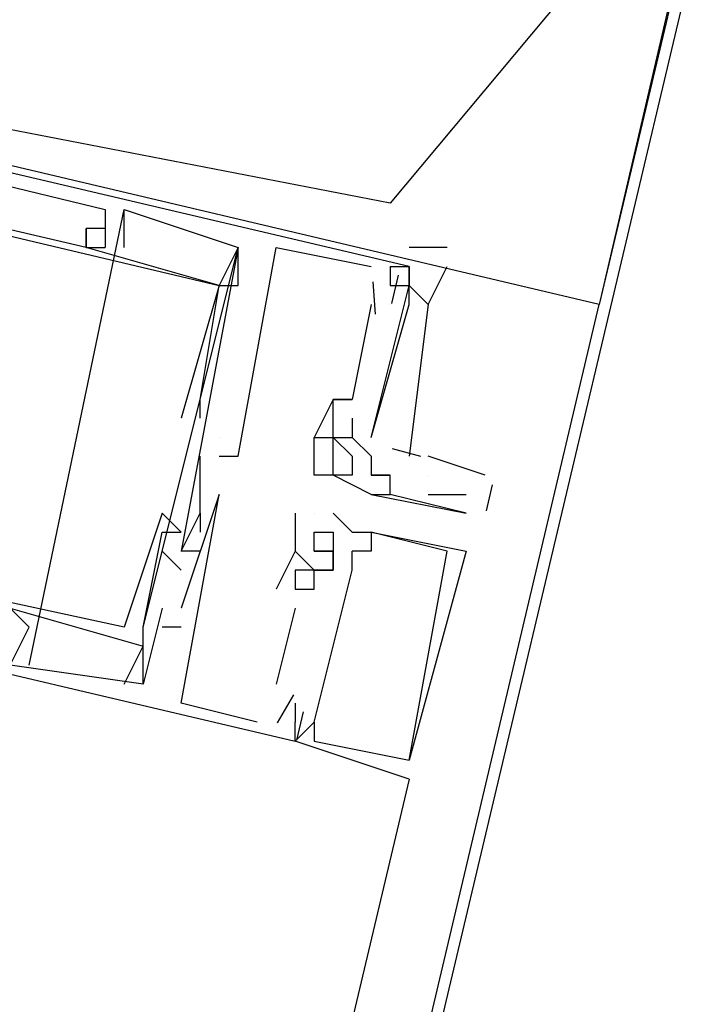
# Model space of a CAD drawing. Header units: feet. Extents: x -79 to 198, y -22 to 181.
# Tile 281 of 287: x 134.86 to 135.329, y 105.606 to 106.298. Entities that reach past the tile are written whole.
import ezdxf

# ---------------------------------------------------------------- set-up
doc = ezdxf.new("R2010")
doc.units = ezdxf.units.FT
for name, color, linetype in [('A-AREA-UNIDAD', 30, 'CONTINUOUS'), ('A-LINEA', 7, 'CONTINUOUS'), ('A-MURO-CONCRETO', 8, 'CONTINUOUS')]:
    doc.layers.add(name, color=color, linetype=linetype)

msp = doc.modelspace()

# ---------------------------------------------------------------- linework, layer by layer
at = {"layer": 'A-AREA-UNIDAD'}
msp.add_lwpolyline([(137.68, 120.0889), (140.32, 112.6044), (141.248, 109.1378), (141.408, 107.3778), (140.352, 107.3244), (135.76, 108.4089), (135.328, 106.4178), (135.12, 106.1689), (134.112, 106.3644), (133.888, 106.8089), (133.632, 106.4889), (130.592, 107.2178), (130.432, 107.4489), (130.912, 109.4044), (129.84, 109.4578), (114.64, 113.0489)], dxfattribs=at)
at = {"layer": 'A-LINEA'}
for p, q in [((134.8667, 105.8444), (134.9333, 106.1644)), ((134.8667, 105.8444), (134.9333, 106.1644)), ((134.8667, 105.8444), (134.9333, 106.1644)), ((134.92, 106.1644), (134.92, 106.1644)), ((134.92, 106.1644), (134.92, 106.1644)), ((134.92, 106.1644), (134.92, 106.1644)), ((134.9333, 106.1644), (134.9333, 106.1644)), ((134.9333, 106.1644), (134.9333, 106.1644)), ((134.9333, 106.1644), (134.9333, 106.1644)), ((134.9067, 106.1511), (134.9067, 106.1511)), ((134.9067, 106.1511), (134.9067, 106.1511)), ((134.9067, 106.1511), (134.9067, 106.1511)), ((134.9067, 106.1511), (134.9067, 106.1511)), ((134.9067, 106.1511), (134.9067, 106.1511)), ((134.9067, 106.1511), (134.9067, 106.1511)), ((134.9067, 106.1511), (134.9067, 106.1511)), ((134.9067, 106.1511), (134.9067, 106.1511)), ((134.9067, 106.1511), (134.9067, 106.1511)), ((134.92, 106.1511), (134.92, 106.1511)), ((134.92, 106.1511), (134.92, 106.1511)), ((134.92, 106.1511), (134.92, 106.1511)), ((134.92, 106.1511), (134.92, 106.1511)), ((134.92, 106.1511), (134.92, 106.1511)), ((134.92, 106.1511), (134.92, 106.1511)), ((134.92, 106.1511), (134.92, 106.1511)), ((134.92, 106.1511), (134.92, 106.1511)), ((134.92, 106.1511), (134.92, 106.1511)), ((134.92, 106.1511), (134.92, 106.1511)), ((134.92, 106.1511), (134.92, 106.1511)), ((134.92, 106.1511), (134.92, 106.1511)), ((134.9067, 106.1378), (134.9067, 106.1378)), ((134.9067, 106.1378), (134.9067, 106.1378)), ((134.9067, 106.1378), (134.9067, 106.1378)), ((134.9067, 106.1378), (134.9067, 106.1378)), ((134.9067, 106.1378), (134.9067, 106.1378)), ((134.9067, 106.1378), (134.9067, 106.1378)), ((134.9067, 106.1378), (134.9067, 106.1378)), ((134.9067, 106.1378), (134.9067, 106.1378)), ((134.9067, 106.1378), (134.9067, 106.1378)), ((134.92, 106.1378), (134.92, 106.1378)), ((134.92, 106.1378), (134.92, 106.1378)), ((134.92, 106.1378), (134.92, 106.1378)), ((134.92, 106.1378), (134.92, 106.1378)), ((134.92, 106.1378), (134.92, 106.1378)), ((134.92, 106.1378), (134.92, 106.1378)), ((134.9333, 106.1378), (134.9333, 106.1378)), ((134.9333, 106.1378), (134.9333, 106.1378)), ((134.9333, 106.1378), (134.9333, 106.1378)), ((134.9467, 105.8711), (135.0133, 106.1378)), ((134.9467, 105.8711), (135.0133, 106.1378)), ((134.9467, 105.8711), (135.0133, 106.1378)), ((135.0133, 106.1378), (135.0133, 106.1378)), ((135.0133, 106.1378), (135.0133, 106.1378)), ((135.0133, 106.1378), (135.0133, 106.1378)), ((135.0133, 106.1378), (135.0133, 106.1378)), ((135.0133, 106.1378), (135.0133, 106.1378)), ((135.0133, 106.1378), (135.0133, 106.1378)), ((135.04, 106.1378), (135.04, 106.1378)), ((135.04, 106.1378), (135.04, 106.1378)), ((135.04, 106.1378), (135.04, 106.1378)), ((135.16, 106.1378), (135.1333, 106.1378)), ((135.1067, 106.1244), (135.1067, 106.1244)), ((135.1067, 106.1244), (135.1067, 106.1244)), ((135.1067, 106.1244), (135.1067, 106.1244)), ((135.12, 106.1244), (135.12, 106.1244)), ((135.12, 106.1244), (135.12, 106.1244)), ((135.12, 106.1244), (135.12, 106.1244)), ((135.1333, 106.1244), (135.1333, 106.1244)), ((135.1333, 106.1244), (135.1333, 106.1244)), ((135.1333, 106.1244), (135.1333, 106.1244)), ((135.1333, 106.1244), (135.1333, 106.1244)), ((135.1333, 106.1244), (135.1333, 106.1244)), ((135.1333, 106.1244), (135.1333, 106.1244)), ((135.1333, 106.1244), (135.1333, 106.1244)), ((135.1079, 106.1136), (135.1095, 106.0909)), ((135.1079, 106.1136), (135.1095, 106.0909)), ((135.1079, 106.1136), (135.1095, 106.0909)), ((135.1257, 106.1184), (135.1209, 106.0984)), ((135.1257, 106.1184), (135.1209, 106.0984)), ((135.1257, 106.1184), (135.1209, 106.0984)), ((135, 106.1111), (135, 106.1111)), ((135, 106.1111), (135, 106.1111)), ((135, 106.1111), (135, 106.1111)), ((135, 106.1111), (135, 106.1111)), ((135, 106.1111), (135, 106.1111)), ((135, 106.1111), (135, 106.1111)), ((135, 106.1111), (135, 106.1111)), ((135, 106.1111), (135, 106.1111)), ((135, 106.1111), (135, 106.1111)), ((135.0133, 106.1111), (135.0133, 106.1111)), ((135.0133, 106.1111), (135.0133, 106.1111)), ((135.0133, 106.1111), (135.0133, 106.1111)), ((135.1067, 106.1111), (135.1067, 106.1111)), ((135.1067, 106.1111), (135.1067, 106.1111)), ((135.1067, 106.1111), (135.1067, 106.1111)), ((135.12, 106.1111), (135.12, 106.1111)), ((135.12, 106.1111), (135.12, 106.1111)), ((135.12, 106.1111), (135.12, 106.1111)), ((135.12, 106.1111), (135.12, 106.1111)), ((135.12, 106.1111), (135.12, 106.1111)), ((135.12, 106.1111), (135.12, 106.1111)), ((135.1333, 106.1111), (135.1333, 106.1111)), ((135.1333, 106.1111), (135.1333, 106.1111)), ((135.1333, 106.1111), (135.1333, 106.1111)), ((135.1333, 106.1111), (135.1333, 106.1111)), ((135.1333, 106.1111), (135.1333, 106.1111)), ((135.1333, 106.1111), (135.1333, 106.1111)), ((135.1067, 106.0978), (135.0933, 106.0311)), ((135.1067, 106.0978), (135.0933, 106.0311)), ((135.1067, 106.0978), (135.0933, 106.0311)), ((135.1067, 106.0978), (135.1067, 106.0978)), ((135.1067, 106.0978), (135.1067, 106.0978)), ((135.1067, 106.0978), (135.1067, 106.0978)), ((135.12, 106.0978), (135.12, 106.0978)), ((135.12, 106.0978), (135.12, 106.0978)), ((135.12, 106.0978), (135.12, 106.0978)), ((135.12, 106.0978), (135.12, 106.0978)), ((135.12, 106.0978), (135.12, 106.0978)), ((135.12, 106.0978), (135.12, 106.0978)), ((135.1333, 106.0978), (135.1333, 106.0978)), ((135.1333, 106.0978), (135.1333, 106.0978)), ((135.1333, 106.0978), (135.1333, 106.0978)), ((135.1333, 106.0978), (135.1333, 106.0978)), ((135.1333, 106.0978), (135.1333, 106.0978)), ((135.1333, 106.0978), (135.1333, 106.0978)), ((134.9867, 106.0311), (134.9867, 106.0311)), ((134.9867, 106.0311), (134.9867, 106.0311)), ((134.9867, 106.0311), (134.9867, 106.0311)), ((135.08, 106.0311), (135.08, 106.0311)), ((135.08, 106.0311), (135.08, 106.0311)), ((135.08, 106.0311), (135.08, 106.0311)), ((135.08, 106.0311), (135.08, 106.0311)), ((135.08, 106.0311), (135.08, 106.0311)), ((135.08, 106.0311), (135.08, 106.0311)), ((135.0933, 106.0311), (135.0933, 106.0311)), ((135.0933, 106.0311), (135.0933, 106.0311)), ((135.0933, 106.0311), (135.0933, 106.0311)), ((135.0933, 106.0311), (135.0933, 106.0311)), ((135.0933, 106.0311), (135.0933, 106.0311)), ((135.0933, 106.0311), (135.0933, 106.0311)), ((134.9733, 106.0178), (134.9733, 106.0178)), ((134.9733, 106.0178), (134.9733, 106.0178)), ((134.9733, 106.0178), (134.9733, 106.0178)), ((134.9867, 106.0178), (134.9867, 106.0178)), ((134.9867, 106.0178), (134.9867, 106.0178)), ((134.9867, 106.0178), (134.9867, 106.0178)), ((135.08, 106.0178), (135.08, 106.0178)), ((135.08, 106.0178), (135.08, 106.0178)), ((135.08, 106.0178), (135.08, 106.0178)), ((135.0933, 106.0178), (135.0933, 106.0178)), ((135.0933, 106.0178), (135.0933, 106.0178)), ((135.0933, 106.0178), (135.0933, 106.0178)), ((135, 106.0044), (135, 106.0044)), ((135, 106.0044), (135, 106.0044)), ((135, 106.0044), (135, 106.0044)), ((135, 106.0044), (135, 106.0044)), ((135, 106.0044), (135, 106.0044)), ((135, 106.0044), (135, 106.0044)), ((135.0667, 106.0044), (135.0667, 106.0044)), ((135.0667, 106.0044), (135.0667, 106.0044)), ((135.0667, 106.0044), (135.0667, 106.0044)), ((135.0667, 106.0044), (135.0667, 106.0044)), ((135.08, 106.0044), (135.08, 106.0044)), ((135.08, 106.0044), (135.08, 106.0044)), ((135.08, 106.0044), (135.08, 106.0044)), ((135.08, 106.0044), (135.08, 106.0044)), ((135.08, 106.0044), (135.08, 106.0044)), ((135.08, 106.0044), (135.08, 106.0044)), ((135.0933, 106.0044), (135.0933, 106.0044)), ((135.0933, 106.0044), (135.0933, 106.0044)), ((135.0933, 106.0044), (135.0933, 106.0044)), ((135.0933, 106.0044), (135.0933, 106.0044)), ((135.1067, 106.0044), (135.1067, 106.0044)), ((135.1067, 106.0044), (135.1067, 106.0044)), ((135.1067, 106.0044), (135.1067, 106.0044)), ((135.1215, 105.9967), (135.1414, 105.9911)), ((135.1215, 105.9967), (135.1414, 105.9911)), ((135.1215, 105.9967), (135.1414, 105.9911)), ((134.9867, 105.9511), (134.9867, 105.9911)), ((134.9867, 105.9911), (134.9867, 105.9911)), ((134.9867, 105.9511), (134.9867, 105.9911)), ((134.9867, 105.9911), (134.9867, 105.9911)), ((134.9867, 105.9511), (134.9867, 105.9911)), ((134.9867, 105.9911), (134.9867, 105.9911)), ((135, 105.9911), (135, 105.9911)), ((135, 105.9911), (135, 105.9911)), ((135, 105.9911), (135, 105.9911)), ((135.0133, 105.9911), (135.0133, 105.9911)), ((135.0133, 105.9911), (135.0133, 105.9911)), ((135.0133, 105.9911), (135.0133, 105.9911)), ((135.0933, 105.9911), (135.0933, 105.9911)), ((135.1067, 105.9911), (135.1067, 105.9911)), ((135.1067, 105.9911), (135.1067, 105.9911)), ((135.1067, 105.9911), (135.1067, 105.9911)), ((135.1067, 105.9911), (135.1067, 105.9911)), ((135.1867, 105.9778), (135.1467, 105.9911)), ((135.0667, 105.9778), (135.0667, 105.9778)), ((135.08, 105.9778), (135.08, 105.9778)), ((135.08, 105.9778), (135.08, 105.9778)), ((135.0933, 105.9778), (135.0933, 105.9778)), ((135.1067, 105.9778), (135.1067, 105.9778)), ((135.1067, 105.9778), (135.1067, 105.9778)), ((135.1067, 105.9778), (135.1067, 105.9778)), ((135.12, 105.9778), (135.12, 105.9778)), ((135.12, 105.9778), (135.12, 105.9778)), ((135.12, 105.9778), (135.12, 105.9778)), ((135.1467, 105.9778), (135.1467, 105.9778)), ((135.1917, 105.971), (135.1873, 105.9527)), ((135, 105.9644), (135, 105.9644)), ((135, 105.9644), (135, 105.9644)), ((135, 105.9644), (135, 105.9644)), ((135.1067, 105.9644), (135.1067, 105.9644)), ((135.1067, 105.9644), (135.1067, 105.9644)), ((135.12, 105.9644), (135.12, 105.9644)), ((135.12, 105.9644), (135.12, 105.9644)), ((135.12, 105.9644), (135.12, 105.9644)), ((135.1467, 105.9644), (135.1733, 105.9644)), ((134.96, 105.9511), (134.96, 105.9511)), ((134.96, 105.9511), (134.96, 105.9511)), ((134.96, 105.9511), (134.96, 105.9511)), ((134.9867, 105.9511), (134.9867, 105.9511)), ((134.9867, 105.9511), (134.9867, 105.9511)), ((134.9867, 105.9511), (134.9867, 105.9511)), ((134.9867, 105.9511), (134.9867, 105.9511)), ((134.9867, 105.9511), (134.9867, 105.9511)), ((134.9867, 105.9511), (134.9867, 105.9511)), ((135.0533, 105.9511), (135.0533, 105.9511)), ((135.0533, 105.9511), (135.0533, 105.9511)), ((135.0533, 105.9511), (135.0533, 105.9511)), ((135.0667, 105.9511), (135.0667, 105.9511)), ((135.0667, 105.9511), (135.0667, 105.9511)), ((135.0667, 105.9511), (135.0667, 105.9511)), ((135.0667, 105.9511), (135.0667, 105.9511)), ((135.0667, 105.9511), (135.0667, 105.9511)), ((135.0667, 105.9511), (135.0667, 105.9511)), ((135.08, 105.9511), (135.08, 105.9511)), ((135.08, 105.9511), (135.08, 105.9511)), ((135.08, 105.9511), (135.08, 105.9511)), ((135.1733, 105.9511), (135.1733, 105.9511)), ((134.96, 105.9378), (134.96, 105.9378)), ((134.96, 105.9378), (134.96, 105.9378)), ((134.96, 105.9378), (134.96, 105.9378)), ((134.9733, 105.9378), (134.9733, 105.9378)), ((134.9733, 105.9378), (134.9733, 105.9378)), ((134.9733, 105.9378), (134.9733, 105.9378)), ((134.9867, 105.9378), (134.9867, 105.9378)), ((134.9867, 105.9378), (134.9867, 105.9378)), ((134.9867, 105.9378), (134.9867, 105.9378)), ((135.0667, 105.9378), (135.0667, 105.9378)), ((135.0667, 105.9378), (135.0667, 105.9378)), ((135.0667, 105.9378), (135.0667, 105.9378)), ((135.08, 105.9378), (135.08, 105.9378)), ((135.08, 105.9378), (135.08, 105.9378)), ((135.08, 105.9378), (135.08, 105.9378)), ((135.0933, 105.9378), (135.0933, 105.9378)), ((135.0933, 105.9378), (135.0933, 105.9378)), ((135.0933, 105.9378), (135.0933, 105.9378)), ((135.1067, 105.9378), (135.1067, 105.9378)), ((135.1067, 105.9378), (135.1067, 105.9378)), ((135.1067, 105.9378), (135.1067, 105.9378)), ((135.1067, 105.9378), (135.1067, 105.9378)), ((135.1067, 105.9378), (135.1067, 105.9378)), ((135.1067, 105.9378), (135.1067, 105.9378)), ((134.96, 105.9244), (134.9733, 105.9111)), ((134.96, 105.9244), (134.96, 105.9244)), ((134.96, 105.9244), (134.9733, 105.9111)), ((134.96, 105.9244), (134.96, 105.9244)), ((134.96, 105.9244), (134.9733, 105.9111)), ((134.96, 105.9244), (134.96, 105.9244)), ((134.9733, 105.9244), (134.9733, 105.9244)), ((134.9733, 105.9244), (134.9733, 105.9244)), ((134.9733, 105.9244), (134.9733, 105.9244)), ((134.9733, 105.9244), (134.9733, 105.9244)), ((134.9733, 105.9244), (134.9733, 105.9244)), ((134.9733, 105.9244), (134.9733, 105.9244)), ((134.9733, 105.9244), (134.9733, 105.9244)), ((134.9733, 105.9244), (134.9733, 105.9244)), ((134.9733, 105.9244), (134.9733, 105.9244)), ((134.9867, 105.9244), (134.9867, 105.9244)), ((134.9867, 105.9244), (134.9867, 105.9244)), ((134.9867, 105.9244), (134.9867, 105.9244)), ((135.0533, 105.9244), (135.0533, 105.9244)), ((135.0533, 105.9244), (135.0533, 105.9244)), ((135.0533, 105.9244), (135.0533, 105.9244)), ((135.0533, 105.9244), (135.0533, 105.9244)), ((135.0533, 105.9244), (135.0533, 105.9244)), ((135.0533, 105.9244), (135.0533, 105.9244)), ((135.0667, 105.9244), (135.0667, 105.9244)), ((135.0667, 105.9244), (135.0667, 105.9244)), ((135.0667, 105.9244), (135.0667, 105.9244)), ((135.0667, 105.9244), (135.0667, 105.9244)), ((135.0667, 105.9244), (135.0667, 105.9244)), ((135.0667, 105.9244), (135.0667, 105.9244)), ((135.08, 105.9244), (135.08, 105.9244)), ((135.08, 105.9244), (135.08, 105.9244)), ((135.08, 105.9244), (135.08, 105.9244)), ((135.08, 105.9244), (135.08, 105.9244)), ((135.08, 105.9244), (135.08, 105.9244)), ((135.08, 105.9244), (135.08, 105.9244)), ((135.08, 105.9244), (135.08, 105.9244)), ((135.08, 105.9244), (135.08, 105.9244)), ((135.08, 105.9244), (135.08, 105.9244)), ((135.08, 105.9244), (135.08, 105.9244)), ((135.08, 105.9244), (135.08, 105.9244)), ((135.08, 105.9244), (135.08, 105.9244)), ((135.0933, 105.9111), (135.0933, 105.9244)), ((135.0933, 105.9244), (135.0933, 105.9244)), ((135.0933, 105.9111), (135.0933, 105.9244)), ((135.0933, 105.9244), (135.0933, 105.9244)), ((135.0933, 105.9111), (135.0933, 105.9244)), ((135.0933, 105.9244), (135.0933, 105.9244)), ((135.1067, 105.9244), (135.1067, 105.9244)), ((135.1067, 105.9244), (135.1067, 105.9244)), ((135.1067, 105.9244), (135.1067, 105.9244)), ((135.16, 105.9244), (135.16, 105.9244)), ((135.16, 105.9244), (135.16, 105.9244)), ((135.16, 105.9244), (135.16, 105.9244)), ((135.1733, 105.9244), (135.1733, 105.9244)), ((135.1733, 105.9244), (135.1733, 105.9244)), ((135.1733, 105.9244), (135.1733, 105.9244)), ((134.9733, 105.9111), (134.9733, 105.9111)), ((134.9733, 105.9111), (134.9733, 105.9111)), ((134.9733, 105.9111), (134.9733, 105.9111)), ((135.0533, 105.9111), (135.0533, 105.9111)), ((135.0533, 105.9111), (135.0533, 105.9111)), ((135.0533, 105.9111), (135.0533, 105.9111)), ((135.0533, 105.9111), (135.0533, 105.9111)), ((135.0533, 105.9111), (135.0533, 105.9111)), ((135.0533, 105.9111), (135.0533, 105.9111)), ((135.0667, 105.8044), (135.0933, 105.9111)), ((135.0667, 105.9111), (135.0667, 105.9111)), ((135.0667, 105.9111), (135.0667, 105.9111)), ((135.0667, 105.9111), (135.0667, 105.9111)), ((135.0667, 105.8044), (135.0933, 105.9111)), ((135.0667, 105.9111), (135.0667, 105.9111)), ((135.0667, 105.9111), (135.0667, 105.9111)), ((135.0667, 105.9111), (135.0667, 105.9111)), ((135.0667, 105.8044), (135.0933, 105.9111)), ((135.0667, 105.9111), (135.0667, 105.9111)), ((135.0667, 105.9111), (135.0667, 105.9111)), ((135.0667, 105.9111), (135.0667, 105.9111)), ((135.08, 105.9111), (135.08, 105.9111)), ((135.08, 105.9111), (135.08, 105.9111)), ((135.08, 105.9111), (135.08, 105.9111)), ((135.08, 105.9111), (135.08, 105.9111)), ((135.08, 105.9111), (135.08, 105.9111)), ((135.08, 105.9111), (135.08, 105.9111)), ((135.08, 105.9111), (135.08, 105.9111)), ((135.08, 105.9111), (135.08, 105.9111)), ((135.08, 105.9111), (135.08, 105.9111)), ((135.08, 105.9111), (135.08, 105.9111)), ((135.08, 105.9111), (135.08, 105.9111)), ((135.08, 105.9111), (135.08, 105.9111)), ((135.08, 105.9111), (135.08, 105.9111)), ((135.08, 105.9111), (135.08, 105.9111)), ((135.08, 105.9111), (135.08, 105.9111)), ((135.0933, 105.9111), (135.0933, 105.9111)), ((135.0933, 105.9111), (135.0933, 105.9111)), ((135.0933, 105.9111), (135.0933, 105.9111)), ((135.0933, 105.9111), (135.0933, 105.9111)), ((135.0933, 105.9111), (135.0933, 105.9111)), ((135.0933, 105.9111), (135.0933, 105.9111)), ((135.04, 105.8978), (135.04, 105.8978)), ((135.04, 105.8978), (135.04, 105.8978)), ((135.04, 105.8978), (135.04, 105.8978)), ((135.0533, 105.8978), (135.0533, 105.8978)), ((135.0533, 105.8978), (135.0533, 105.8978)), ((135.0533, 105.8978), (135.0533, 105.8978)), ((135.0533, 105.8978), (135.0533, 105.8978)), ((135.0533, 105.8978), (135.0533, 105.8978)), ((135.0533, 105.8978), (135.0533, 105.8978)), ((135.0667, 105.8978), (135.0667, 105.8978)), ((135.0667, 105.8978), (135.0667, 105.8978)), ((135.0667, 105.8978), (135.0667, 105.8978)), ((134.96, 105.8844), (134.96, 105.8844)), ((134.96, 105.8844), (134.96, 105.8844)), ((134.96, 105.8844), (134.96, 105.8844)), ((134.9733, 105.8844), (134.9733, 105.8844)), ((134.9733, 105.8844), (134.9733, 105.8844)), ((134.9733, 105.8844), (134.9733, 105.8844)), ((135.0533, 105.8844), (135.04, 105.8311)), ((135.0533, 105.8844), (135.04, 105.8311)), ((135.0533, 105.8844), (135.04, 105.8311)), ((135.0533, 105.8844), (135.0533, 105.8844)), ((135.0533, 105.8844), (135.0533, 105.8844)), ((135.0533, 105.8844), (135.0533, 105.8844)), ((134.8667, 105.8711), (134.8667, 105.8711)), ((134.8667, 105.8711), (134.8667, 105.8711)), ((134.8667, 105.8711), (134.8667, 105.8711)), ((134.9333, 105.8711), (134.9333, 105.8711)), ((134.9333, 105.8711), (134.9333, 105.8711)), ((134.9333, 105.8711), (134.9333, 105.8711)), ((134.9467, 105.8711), (134.9467, 105.8711)), ((134.9467, 105.8711), (134.9467, 105.8711)), ((134.9467, 105.8711), (134.9467, 105.8711)), ((134.9733, 105.8711), (134.96, 105.8711)), ((134.96, 105.8711), (134.96, 105.8711)), ((134.9733, 105.8711), (134.96, 105.8711)), ((134.96, 105.8711), (134.96, 105.8711)), ((134.9733, 105.8711), (134.96, 105.8711)), ((134.96, 105.8711), (134.96, 105.8711)), ((134.9733, 105.8711), (134.9733, 105.8711)), ((134.9733, 105.8711), (134.9733, 105.8711)), ((134.9733, 105.8711), (134.9733, 105.8711)), ((134.9333, 105.8311), (134.9467, 105.8578)), ((134.9333, 105.8311), (134.9467, 105.8578)), ((134.9333, 105.8311), (134.9467, 105.8578)), ((134.9467, 105.8578), (134.9467, 105.8578)), ((134.9467, 105.8578), (134.9467, 105.8578)), ((134.9467, 105.8578), (134.9467, 105.8578)), ((134.9467, 105.8578), (134.9467, 105.8578)), ((134.9467, 105.8578), (134.9467, 105.8578)), ((134.9467, 105.8578), (134.9467, 105.8578)), ((134.9333, 105.8311), (134.9333, 105.8311)), ((134.9333, 105.8311), (134.9333, 105.8311)), ((134.9333, 105.8311), (134.9333, 105.8311)), ((134.9333, 105.8311), (134.9333, 105.8311)), ((134.9333, 105.8311), (134.9333, 105.8311)), ((134.9333, 105.8311), (134.9333, 105.8311)), ((134.9467, 105.8311), (134.9467, 105.8311)), ((134.9467, 105.8311), (134.9467, 105.8311)), ((134.9467, 105.8311), (134.9467, 105.8311)), ((134.9467, 105.8311), (134.9467, 105.8311)), ((134.9467, 105.8311), (134.9467, 105.8311)), ((134.9467, 105.8311), (134.9467, 105.8311)), ((135.04, 105.8311), (135.04, 105.8311)), ((135.04, 105.8311), (135.04, 105.8311)), ((135.04, 105.8311), (135.04, 105.8311)), ((135.0522, 105.8235), (135.0406, 105.804)), ((135.0522, 105.8235), (135.0406, 105.804)), ((135.0522, 105.8235), (135.0406, 105.804)), ((134.9733, 105.8178), (134.9733, 105.8178)), ((134.9733, 105.8178), (134.9733, 105.8178)), ((134.9733, 105.8178), (134.9733, 105.8178)), ((135.0533, 105.8178), (135.0533, 105.8178)), ((135.0533, 105.8178), (135.0533, 105.8178)), ((135.0533, 105.8178), (135.0533, 105.8178)), ((135.059, 105.8117), (135.0543, 105.7917)), ((135.059, 105.8117), (135.0543, 105.7917)), ((135.059, 105.8117), (135.0543, 105.7917)), ((135.0267, 105.8044), (135.0267, 105.8044)), ((135.0267, 105.8044), (135.0267, 105.8044)), ((135.0267, 105.8044), (135.0267, 105.8044)), ((135.04, 105.8044), (135.04, 105.8044)), ((135.04, 105.8044), (135.04, 105.8044)), ((135.04, 105.8044), (135.04, 105.8044)), ((135.04, 105.8044), (135.04, 105.8044)), ((135.04, 105.8044), (135.04, 105.8044)), ((135.04, 105.8044), (135.04, 105.8044)), ((135.0533, 105.8044), (135.0533, 105.8044)), ((135.0533, 105.8044), (135.0533, 105.8044)), ((135.0533, 105.8044), (135.0533, 105.8044)), ((135.0533, 105.8044), (135.0533, 105.8044)), ((135.0533, 105.8044), (135.0533, 105.8044)), ((135.0533, 105.8044), (135.0533, 105.8044)), ((135.0667, 105.8044), (135.0667, 105.8044)), ((135.0667, 105.8044), (135.0667, 105.8044)), ((135.0667, 105.8044), (135.0667, 105.8044)), ((135.0667, 105.8044), (135.0667, 105.8044)), ((135.0667, 105.8044), (135.0667, 105.8044)), ((135.0667, 105.8044), (135.0667, 105.8044)), ((135.0533, 105.7911), (135.0533, 105.7911)), ((135.0533, 105.7911), (135.0533, 105.7911)), ((135.0533, 105.7911), (135.0533, 105.7911)), ((135.0533, 105.7911), (135.0533, 105.7911)), ((135.0533, 105.7911), (135.0533, 105.7911)), ((135.0533, 105.7911), (135.0533, 105.7911)), ((135.0533, 105.7911), (135.0533, 105.7911)), ((135.0533, 105.7911), (135.0533, 105.7911)), ((135.0533, 105.7911), (135.0533, 105.7911)), ((135.0667, 105.7911), (135.0667, 105.7911)), ((135.0667, 105.7911), (135.0667, 105.7911)), ((135.0667, 105.7911), (135.0667, 105.7911)), ((135.1333, 105.7778), (135.1333, 105.7778)), ((135.1333, 105.7778), (135.1333, 105.7778)), ((135.1333, 105.7778), (135.1333, 105.7778)), ((135.1333, 105.7778), (135.1333, 105.7778)), ((135.1333, 105.7778), (135.1333, 105.7778)), ((135.1333, 105.7778), (135.1333, 105.7778)), ((135.1333, 105.7644), (133.3867, 98.3911)), ((135.1333, 105.7644), (135.1333, 105.7644)), ((135.1333, 105.7644), (135.1333, 105.7644)), ((135.1333, 105.7644), (135.1333, 105.7644))]:
    msp.add_line(p, q, dxfattribs=at)
for points in [[(131.1067, 110.1644), (135.96, 109.0178), (135.2667, 106.0978), (130.4133, 107.2444), (131.1067, 110.1644)], [(135.8933, 108.7111), (131.36, 89.5511), (124.5867, 91.1511), (124.44, 90.4978), (121.84, 91.1111), (121.3333, 88.9644), (118.2, 75.6978), (129.9467, 72.9244)], [(135.12, 106.1244), (135.1333, 106.1244), (135.1333, 106.1111), (135.1333, 106.1244), (134.4533, 106.2844), (134.4267, 106.1378)], [(135.12, 106.1244), (135.1333, 106.1244), (135.1333, 106.1111), (135.1333, 106.1244), (134.4533, 106.2844), (134.4267, 106.1378)], [(135.12, 106.1244), (135.1333, 106.1244), (135.1333, 106.1111), (135.1333, 106.1244), (134.4533, 106.2844), (134.4267, 106.1378)], [(134.92, 106.1511), (134.9067, 106.1511), (134.9067, 106.1378), (134.5067, 106.2311), (134.5067, 106.2444), (134.48, 106.2578), (134.48, 106.2711), (134.4667, 106.2578)], [(134.4667, 106.2578), (134.48, 106.2711), (134.92, 106.1644), (134.92, 106.1511), (134.92, 106.1378)], [(134.92, 106.1511), (134.9067, 106.1511), (134.9067, 106.1378), (134.5067, 106.2311), (134.5067, 106.2444), (134.48, 106.2578), (134.48, 106.2711), (134.4667, 106.2578)], [(134.4667, 106.2578), (134.48, 106.2711), (134.92, 106.1644), (134.92, 106.1511), (134.92, 106.1378)], [(134.92, 106.1511), (134.9067, 106.1511), (134.9067, 106.1378), (134.5067, 106.2311), (134.5067, 106.2444), (134.48, 106.2578), (134.48, 106.2711), (134.4667, 106.2578)], [(134.4667, 106.2578), (134.48, 106.2711), (134.92, 106.1644), (134.92, 106.1511), (134.92, 106.1378)], [(134.48, 106.1378), (134.4933, 106.2311), (135, 106.1111), (134.9733, 106.0178), (134.9733, 106.0178)], [(134.48, 106.1378), (134.4933, 106.2311), (135, 106.1111), (134.9733, 106.0178), (134.9733, 106.0178)], [(134.48, 106.1378), (134.4933, 106.2311), (135, 106.1111), (134.9733, 106.0178), (134.9733, 106.0178)], [(134.9333, 106.1378), (134.9333, 106.1644), (135.0133, 106.1378), (134.9733, 105.9244)], [(134.9333, 106.1378), (134.9333, 106.1644), (135.0133, 106.1378), (134.9733, 105.9244)], [(134.9333, 106.1378), (134.9333, 106.1644), (135.0133, 106.1378), (134.9733, 105.9244)], [(135.0133, 106.1378), (135, 106.1111), (134.9067, 106.1378), (134.9067, 106.1511)], [(134.92, 106.1511), (134.9067, 106.1511), (134.9067, 106.1511), (134.9067, 106.1378)], [(134.9067, 106.1511), (134.9067, 106.1378), (134.92, 106.1378)], [(135.0133, 106.1378), (135, 106.1111), (134.9067, 106.1378), (134.9067, 106.1511)], [(134.92, 106.1511), (134.9067, 106.1511), (134.9067, 106.1511), (134.9067, 106.1378)], [(134.9067, 106.1511), (134.9067, 106.1378), (134.92, 106.1378)], [(135.0133, 106.1378), (135, 106.1111), (134.9067, 106.1378), (134.9067, 106.1511)], [(134.92, 106.1511), (134.9067, 106.1511), (134.9067, 106.1511), (134.9067, 106.1378)], [(134.9067, 106.1511), (134.9067, 106.1378), (134.92, 106.1378)], [(134.9867, 106.0178), (134.9867, 106.0311), (135, 106.1111), (135.0133, 106.1111), (135.0133, 106.1378)], [(134.9867, 106.0178), (134.9867, 106.0311), (135, 106.1111), (135.0133, 106.1111), (135.0133, 106.1378)], [(134.9867, 106.0178), (134.9867, 106.0311), (135, 106.1111), (135.0133, 106.1111), (135.0133, 106.1378)], [(135, 105.9911), (135.0133, 105.9911), (135.04, 106.1378), (135.1067, 106.1244)], [(135, 105.9911), (135.0133, 105.9911), (135.04, 106.1378), (135.1067, 106.1244)], [(135, 105.9911), (135.0133, 105.9911), (135.04, 106.1378), (135.1067, 106.1244)], [(135.12, 106.1244), (135.12, 106.1111), (135.1333, 106.1111), (135.1467, 106.0978), (135.16, 106.1244)], [(135.1333, 106.1244), (135.1333, 106.1111), (135.1333, 106.1244)], [(135.1067, 106.0044), (135.1333, 106.1111), (135.1467, 106.0978), (135.1333, 105.9911)], [(135.1067, 106.0044), (135.1333, 106.0978), (135.1333, 106.1111)], [(135.1067, 106.0044), (135.1333, 106.1111), (135.1467, 106.0978), (135.1333, 105.9911)], [(135.1067, 106.0044), (135.1333, 106.0978), (135.1333, 106.1111)], [(135.1067, 106.0044), (135.1333, 106.1111), (135.1467, 106.0978), (135.1333, 105.9911)], [(135.1067, 106.0044), (135.1333, 106.0978), (135.1333, 106.1111)], [(124.5867, 91.1511), (131.36, 89.5511), (135.2667, 106.0978)], [(134.4133, 106.0978), (134.3733, 105.9511), (135.0533, 105.7911), (135.0533, 105.8044), (135.0533, 105.8044)], [(134.4133, 106.0978), (134.3733, 105.9511), (135.0533, 105.7911), (135.0533, 105.8044), (135.0533, 105.8044)], [(134.4133, 106.0978), (134.3733, 105.9511), (135.0533, 105.7911), (135.0533, 105.8044), (135.0533, 105.8044)], [(135.0933, 106.0311), (135.08, 106.0311), (135.0667, 106.0044), (135.08, 106.0044), (135.08, 106.0178), (135.08, 106.0311), (135.0933, 106.0311)], [(135.0933, 106.0311), (135.08, 106.0311), (135.0667, 106.0044), (135.08, 106.0044), (135.08, 106.0178), (135.08, 106.0311), (135.0933, 106.0311)], [(135.0933, 106.0311), (135.08, 106.0311), (135.0667, 106.0044), (135.08, 106.0044), (135.08, 106.0178), (135.08, 106.0311), (135.0933, 106.0311)], [(135.0933, 106.0178), (135.0933, 106.0044), (135.1067, 105.9911)], [(135.0933, 106.0178), (135.0933, 106.0044), (135.1067, 105.9911)], [(135.0933, 106.0178), (135.0933, 106.0044), (135.1067, 105.9911)], [(135.1067, 105.9644), (135.08, 105.9778), (135.0667, 105.9778), (135.0667, 106.0044), (135.08, 106.0044), (135.08, 106.0044), (135.08, 106.0044), (135.08, 106.0044), (135.0933, 106.0044), (135.0933, 106.0044), (135.1067, 105.9911), (135.1067, 105.9778), (135.1067, 105.9778), (135.12, 105.9778)], [(135.08, 106.0044), (135.0933, 105.9911), (135.0933, 105.9778), (135.08, 105.9778), (135.08, 106.0044)], [(134.9467, 105.8311), (134.9467, 105.8578), (134.9467, 105.8711), (134.96, 105.9378), (134.9733, 105.9378), (134.96, 105.9511), (134.96, 105.9511), (134.9333, 105.8711), (134.44, 105.9778)], [(134.9467, 105.8311), (134.9467, 105.8578), (134.9467, 105.8711), (134.96, 105.9378), (134.9733, 105.9378), (134.96, 105.9511), (134.96, 105.9511), (134.9333, 105.8711), (134.44, 105.9778)], [(134.9467, 105.8311), (134.9467, 105.8578), (134.9467, 105.8711), (134.96, 105.9378), (134.9733, 105.9378), (134.96, 105.9511), (134.96, 105.9511), (134.9333, 105.8711), (134.44, 105.9778)], [(135.1067, 105.9644), (135.1067, 105.9644), (135.12, 105.9644), (135.12, 105.9778), (135.1067, 105.9778)], [(135.12, 105.9778), (135.12, 105.9778), (135.12, 105.9778), (135.12, 105.9778)], [(135.0267, 105.8044), (134.9733, 105.8178), (135, 105.9644), (134.9733, 105.8844)], [(135.0267, 105.8044), (134.9733, 105.8178), (135, 105.9644), (134.9733, 105.8844)], [(135.0267, 105.8044), (134.9733, 105.8178), (135, 105.9644), (134.9733, 105.8844)], [(135.1067, 105.9644), (135.1733, 105.9511), (135.1733, 105.9511), (135.12, 105.9644)], [(134.9867, 105.9244), (134.9733, 105.9244), (134.9867, 105.9511), (134.9867, 105.9378)], [(134.9867, 105.9244), (134.9733, 105.9244), (134.9867, 105.9511), (134.9867, 105.9378)], [(134.9867, 105.9244), (134.9733, 105.9244), (134.9867, 105.9511), (134.9867, 105.9378)], [(135.0533, 105.9511), (135.0533, 105.9244), (135.0533, 105.9244), (135.0533, 105.9244), (135.0533, 105.9244)], [(135.0533, 105.9511), (135.0533, 105.9244), (135.0533, 105.9244), (135.0533, 105.9244), (135.0533, 105.9244)], [(135.0533, 105.9511), (135.0533, 105.9244), (135.0533, 105.9244), (135.0533, 105.9244), (135.0533, 105.9244)], [(135.08, 105.9511), (135.0933, 105.9378), (135.1067, 105.9378), (135.1733, 105.9244), (135.1333, 105.7778), (135.1333, 105.7778)], [(135.08, 105.9511), (135.0933, 105.9378), (135.1067, 105.9378), (135.1733, 105.9244), (135.1333, 105.7778), (135.1333, 105.7778)], [(135.08, 105.9511), (135.0933, 105.9378), (135.1067, 105.9378), (135.1733, 105.9244), (135.1333, 105.7778), (135.1333, 105.7778)], [(135.1333, 105.7644), (135.0533, 105.7911), (135.0667, 105.8044), (135.0667, 105.7911), (135.1333, 105.7778), (135.1333, 105.7778), (135.16, 105.9244), (135.16, 105.9244), (135.1067, 105.9378), (135.1067, 105.9378), (135.1067, 105.9244), (135.1067, 105.9244), (135.0933, 105.9244), (135.0933, 105.9244)], [(135.1333, 105.7644), (135.0533, 105.7911), (135.0667, 105.8044), (135.0667, 105.7911), (135.1333, 105.7778), (135.1333, 105.7778), (135.16, 105.9244), (135.16, 105.9244), (135.1067, 105.9378), (135.1067, 105.9378), (135.1067, 105.9244), (135.1067, 105.9244), (135.0933, 105.9244), (135.0933, 105.9244)], [(135.1333, 105.7644), (135.0533, 105.7911), (135.0667, 105.8044), (135.0667, 105.7911), (135.1333, 105.7778), (135.1333, 105.7778), (135.16, 105.9244), (135.16, 105.9244), (135.1067, 105.9378), (135.1067, 105.9378), (135.1067, 105.9244), (135.1067, 105.9244), (135.0933, 105.9244), (135.0933, 105.9244)], [(135.0667, 105.9111), (135.0533, 105.9244), (135.04, 105.8978)], [(135.0667, 105.9111), (135.0533, 105.9244), (135.04, 105.8978)], [(135.0667, 105.9111), (135.0533, 105.9244), (135.04, 105.8978)], [(135.0667, 105.9244), (135.08, 105.9244), (135.08, 105.9111), (135.08, 105.9111)], [(135.0667, 105.9244), (135.08, 105.9244), (135.08, 105.9111), (135.08, 105.9111)], [(135.0667, 105.9244), (135.08, 105.9244), (135.08, 105.9111), (135.08, 105.9111)], [(135.08, 105.9244), (135.08, 105.9111), (135.08, 105.9244)], [(135.08, 105.9244), (135.08, 105.9111), (135.08, 105.9244)], [(135.08, 105.9244), (135.08, 105.9111), (135.08, 105.9244)], [(135.08, 105.9244), (135.08, 105.9111), (135.08, 105.9244)], [(135.08, 105.9244), (135.08, 105.9111), (135.08, 105.9244)], [(135.08, 105.9244), (135.08, 105.9111), (135.08, 105.9244)], [(135.08, 105.9111), (135.0667, 105.9111), (135.08, 105.9111)], [(135.08, 105.9111), (135.0667, 105.9111), (135.08, 105.9111)], [(135.08, 105.9111), (135.0667, 105.9111), (135.08, 105.9111)], [(134.84, 105.8711), (134.8533, 105.8844), (134.9467, 105.8578)], [(134.84, 105.8711), (134.8533, 105.8844), (134.9467, 105.8578)], [(134.84, 105.8711), (134.8533, 105.8844), (134.9467, 105.8578)], [(134.96, 105.8844), (134.9467, 105.8311), (134.8533, 105.8444), (134.8667, 105.8711), (134.8533, 105.8844)], [(134.96, 105.8844), (134.9467, 105.8311), (134.8533, 105.8444), (134.8667, 105.8711), (134.8533, 105.8844)], [(134.96, 105.8844), (134.9467, 105.8311), (134.8533, 105.8444), (134.8667, 105.8711), (134.8533, 105.8844)], [(135.0533, 105.8178), (135.0533, 105.8178), (135.0533, 105.8044)], [(135.0533, 105.8178), (135.0533, 105.8178), (135.0533, 105.8044)], [(135.0533, 105.8178), (135.0533, 105.8178), (135.0533, 105.8044)]]:
    msp.add_lwpolyline(points, dxfattribs=at)
for points in [[(135.08, 105.9244), (135.0667, 105.9244), (135.0667, 105.9378), (135.08, 105.9378)], [(135.08, 105.9244), (135.0667, 105.9244), (135.0667, 105.9378), (135.08, 105.9378)], [(135.08, 105.9244), (135.0667, 105.9244), (135.0667, 105.9378), (135.08, 105.9378)], [(135.0667, 105.9111), (135.0533, 105.9111), (135.0533, 105.8978), (135.0667, 105.8978)], [(135.0667, 105.9111), (135.0533, 105.9111), (135.0533, 105.8978), (135.0667, 105.8978)], [(135.0667, 105.9111), (135.0533, 105.9111), (135.0533, 105.8978), (135.0667, 105.8978)]]:
    msp.add_lwpolyline(points, close=True, dxfattribs=at)
at = {"layer": 'A-MURO-CONCRETO'}
msp.add_lwpolyline([(130.4133, 107.2444), (135.5333, 107.2444), (135.2667, 106.0978), (130.4133, 107.2444), (130.4133, 107.2444)], dxfattribs=at)

doc.saveas('drawing.dxf')
